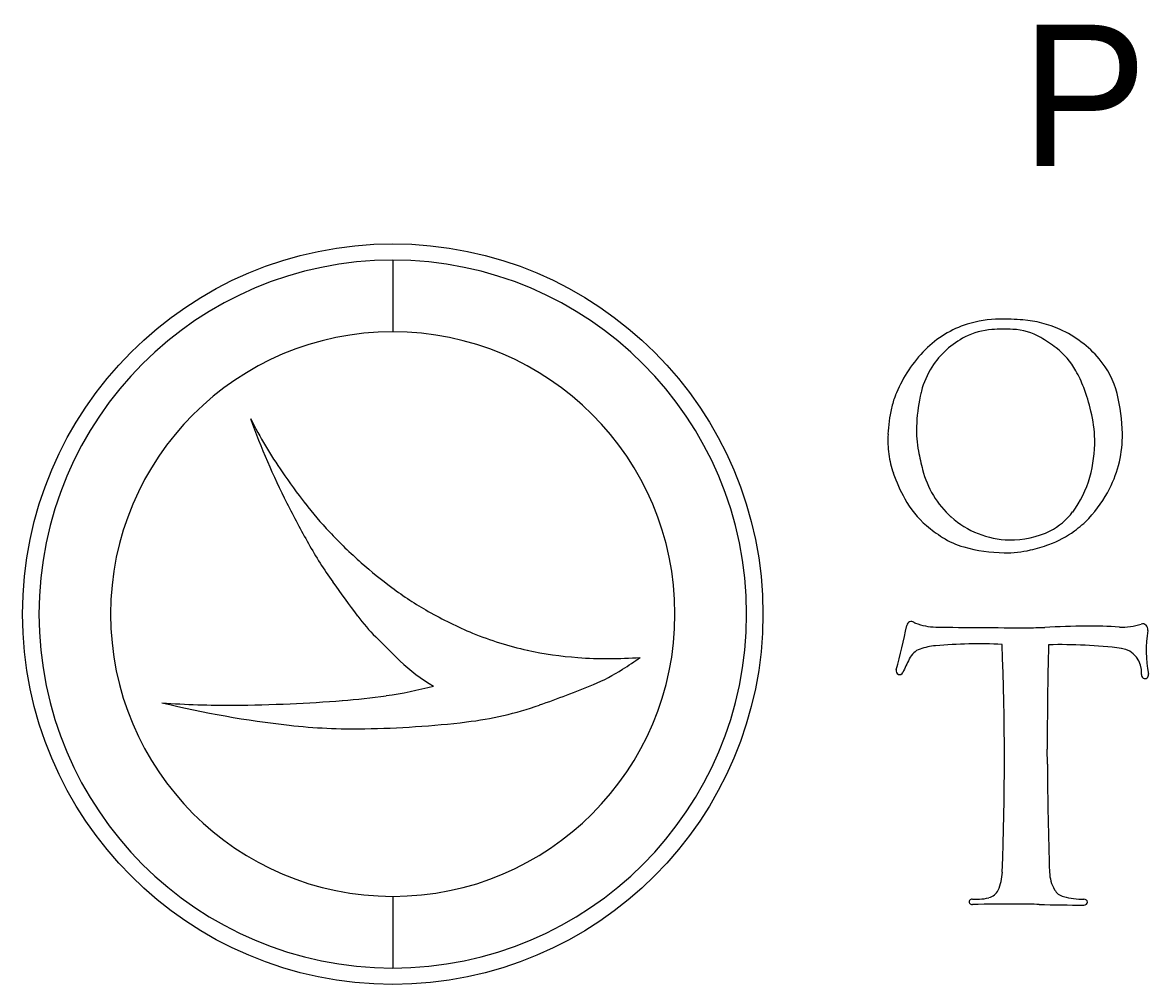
# Model space of a CAD drawing. Extents: x 0 to 34, y 0 to 22.
# Drawn here: x 25.441 to 26.561, y 2.921 to 3.874 of the extents above; entities that cross this region are included whole.
import ezdxf

# ---------------------------------------------------------------- set-up
doc = ezdxf.new("R2010")
doc.units = 0
doc.layers.add('SH_Text', color=7, linetype='Continuous')

msp = doc.modelspace()

# ---------------------------------------------------------------- linework, layer by layer
at = {"layer": 'SH_Text'}
for p, q in [((25.8076, 3.6386), (25.8076, 3.5676)), ((25.8076, 3.6386), (25.8076, 3.5676)), ((26.3057, 3.5044), (26.3057, 3.5044)), ((26.4564, 3.1392), (26.4563, 3.154)), ((25.8076, 3.0082), (25.8076, 2.9372)), ((25.8076, 3.0082), (25.8076, 2.9372))]:
    msp.add_line(p, q, dxfattribs=at)
msp.add_circle((25.8076, 3.2879), 0.3669, dxfattribs=at)
for centre, radius, start, end in [((25.8076, 3.2879), 0.3507, 90, 270), ((25.8076, 3.2879), 0.3507, 270, 90), ((26.4075, 3.4785), 0.1014, 107.613, 135.2994), ((26.4092, 3.4731), 0.107, 90.0889, 107.613), ((26.4095, 3.2833), 0.2969, 85.6243, 90.0889), ((26.4237, 3.4696), 0.1101, 65.7405, 85.6243), ((25.8076, 3.2879), 0.2797, 90, 270), ((25.8076, 3.2879), 0.2797, 270, 90), ((26.4058, 3.501), 0.0689, 93.5922, 116.7026), ((26.4141, 3.3689), 0.2013, 87.6816, 93.5922), ((26.4199, 3.5106), 0.0595, 59.809, 87.6816), ((26.4236, 3.4692), 0.1105, 40.354, 65.7405), ((26.4124, 3.4879), 0.0835, 116.7026, 147.5385), ((26.3809, 3.4436), 0.1369, 52.0865, 59.809), ((26.4316, 3.4546), 0.1354, 135.2994, 157.2066), ((26.4176, 3.4907), 0.0773, 29.7562, 52.0865), ((26.4124, 3.4879), 0.0835, 147.5385, 165.5071), ((26.4422, 3.485), 0.086, 14.436, 40.354), ((26.3878, 3.4737), 0.1115, 20.2973, 29.7562), ((26.4541, 3.4772), 0.1265, 165.5071, 167.8795), ((26.2902, 3.4376), 0.2156, 13.7527, 20.2973), ((26.3802, 3.4749), 0.0801, 158.442, 167.8164), ((26.4316, 3.4546), 0.1354, 157.2066, 158.442), ((26.4929, 3.4688), 0.1662, 167.8795, 178.2857), ((26.3643, 3.465), 0.1664, 0.6253, 14.436), ((26.4626, 3.4571), 0.1645, 167.8164, 176.8679), ((26.3747, 3.4583), 0.1286, 1.1426, 13.7527), ((26.3546, 3.7273), 0.7305, 199.6558, 206.8047), ((26.0844, 3.6941), 0.4687, 206.9644, 214.4794), ((26.405, 3.4603), 0.1067, 176.8679, 187.4835), ((26.4411, 3.4704), 0.1145, 178.2857, 190.5998), ((26.4126, 3.4655), 0.1182, 333.1433, 0.6253), ((26.3754, 3.4583), 0.1279, 344.2873, 1.1426), ((26.3907, 3.4584), 0.0923, 187.4835, 199.5864), ((26.5986, 3.4998), 0.2746, 190.5998, 194.5022), ((26.4252, 3.455), 0.0956, 194.5022, 227.8932), ((26.2654, 3.8184), 0.6883, 214.4794, 217.6878), ((26.4695, 3.4865), 0.176, 199.5864, 208.6065), ((26.3966, 3.4523), 0.1059, 323.2967, 344.2873), ((26.4056, 3.4691), 0.126, 316.7511, 333.1433), ((26.5866, 3.8445), 0.9904, 206.8047, 209.4394), ((26.0253, 3.633), 0.3849, 217.6878, 223.2241), ((26.3986, 3.4478), 0.0952, 208.6065, 229.3453), ((26.4315, 3.4263), 0.0623, 296.3448, 323.2967), ((26.4241, 3.4775), 0.1343, 229.3453, 237.7571), ((26.4203, 3.4496), 0.0882, 227.8932, 268.7516), ((26.4227, 3.453), 0.1025, 306.2827, 316.7511), ((26.0981, 3.7014), 0.4848, 223.2241, 228.4195), ((26.3952, 3.4316), 0.0801, 237.7571, 254.2366), ((26.4203, 3.449), 0.0877, 268.7516, 296.3448), ((26.425, 3.4498), 0.0986, 289.5494, 306.2827), ((26.1096, 3.5753), 0.4427, 209.4394, 215.2462), ((26.4161, 3.5055), 0.1569, 254.2366, 269.1033), ((26.4153, 3.4544), 0.1058, 269.1033, 283.3048), ((26.3991, 3.5227), 0.176, 283.3048, 289.5494), ((26.075, 3.6754), 0.45, 228.4195, 233.3994), ((26.7972, 4.0612), 1.2847, 215.2462, 217.1177), ((26.0157, 3.5955), 0.3505, 233.3994, 240.4377), ((25.9362, 3.4096), 0.2049, 217.1177, 224.7627), ((26.0429, 3.6434), 0.4056, 240.4377, 247.3582), ((27.0785, 4.5425), 1.8137, 224.7627, 225.8292), ((26.0067, 3.5566), 0.3115, 247.3582, 257.8225), ((26.0162, 3.6008), 0.3568, 257.8225, 265.9502), ((25.9298, 3.3601), 0.1652, 225.8292, 240.3301), ((26.021, 3.6683), 0.4245, 265.9502, 274.2907), ((25.832, 3.5513), 0.3776, 302.6005, 305.7894), ((25.9367, 3.3876), 0.1832, 292.3898, 302.6005), ((25.7442, 3.6102), 0.4071, 278.0351, 284.7793), ((25.5957, 4.2153), 1.0784, 289.3512, 292.3898), ((25.6998, 3.9243), 0.7244, 274.577, 278.0351), ((25.8184, 4.1926), 1.0211, 256.43, 263.6242), ((25.6445, 4.0915), 0.8939, 265.7851, 270.3528), ((25.6412, 4.6331), 1.4355, 270.3528, 272.5795), ((25.6387, 4.6886), 1.4911, 272.5795, 274.577), ((25.8416, 3.5152), 0.3364, 276.6516, 289.3512), ((25.7695, 3.7553), 0.5811, 263.6242, 271.0101), ((25.7617, 4.2003), 1.0262, 271.0101, 276.6516), ((26.4757, 3.0215), 0.0139, 208.8899, 256.1998), ((26.4932, 3.0926), 0.0872, 256.1998, 269.6084)]:
    msp.add_arc(centre, radius, start, end, dxfattribs=at)
for centre, major_axis, ratio, start_param, end_param in [((25.6078, 3.4478), (-0.0048, 0.7768), 0.935925, 4.426098, 4.484451), ((26.3216, 3.2756), (-0.00003, 0.005), 0.935925, 5.701972, 7.626044), ((26.3282, 3.2864), (-0.00005, 0.00788), 0.935925, 2.560379, 2.782597), ((26.3463, 3.3391), (-0.0004, 0.064), 0.935925, 2.782597, 3.125908), ((26.4762, 18.7336), (-0.0965, 15.4591), 0.935925, 3.125908, 3.132143), ((26.4371, 3.6847), (-0.0026, 0.4103), 0.935925, 3.132143, 3.178667), ((26.5096, 1.9137), (-0.0085, 1.3623), 0.935925, 0.004955, 0.037075), ((26.5005, 2.7547), (-0.0033, 0.5212), 0.935925, 6.220389, 6.28814), ((26.5312, 3.3394), (-0.0004, 0.0644), 0.935925, 3.078796, 3.439371), ((26.5508, 3.2727), (0.00003, -0.00555), 0.935925, 1.393395, 3.439371), ((26.6628, 3.2519), (-0.0007, 0.1158), 0.935925, 1.393395, 1.768582), ((26.3362, 3.234), (-0.0001, 0.0203), 0.935925, 0.316985, 1.084293), ((26.3509, 3.1871), (-0.0004, 0.0697), 0.935925, 0.075388, 0.316985), ((26.3887, 2.6958), (-0.0035, 0.5626), 0.935925, 6.233364, 6.358573), ((22.1012, 3.1413), (4.3126, 0), 0.815575, 6.25216, 6.316325), ((32.0096, 3.1613), (5.5533, 0), 0.815575, 3.120359, 3.143198), ((26.4696, 2.6819), (-0.0036, 0.5757), 0.935925, 6.16473, 6.298779), ((26.5272, 3.23), (-0.0002, 0.0241), 0.935925, 4.624066, 6.16473), ((26.6841, 3.0402), (-0.0027, 0.4393), 0.935925, 1.084293, 1.117953), ((26.31, 3.2317), (-0.00002, 0.00377), 0.935925, 1.284505, 4.259546), ((26.5531, 3.2278), (-0.00002, 0.0038), 0.935925, 1.482474, 4.910175), ((32.0096, 3.1613), (5.5533, 0), 0.815575, 3.146466, 3.170101), ((26.3401, 3.034), (0.0717, 0), 0.815575, 5.938269, 6.25216), ((26.5145, 3.0335), (-0.056, 0), 0.815575, 0.028508, 0.422883), ((26.382, 3.0028), (0.00316, 0), 0.815575, 1.57768, 4.734978), ((26.3804, 3.1971), (-0.2351, 0), 0.815575, 1.57768, 1.608173), ((26.388, 3.0313), (-0.0317, 0), 0.815575, 1.608173, 1.90659), ((26.3935, 3.0184), (0.0149, 0), 0.815575, 5.048183, 5.938269), ((26.4925, 3.0025), (0.0036, 0), 0.815575, 4.711475, 7.845601), ((26.4193, 1.6546), (1.6503, 0), 0.815575, 1.564879, 1.593377), ((26.4251, 2.452), (0.6726, 0), 0.815575, 1.536477, 1.564879), ((26.4937, 4.0819), (1.3271, 0), 0.815575, 4.67807, 4.711475)]:
    msp.add_ellipse(centre, major_axis=major_axis, ratio=ratio, start_param=start_param, end_param=end_param, dxfattribs=at)

# ---------------------------------------------------------------- texts
msp.add_text('PLANS PREPARED BY:', height=0.14, dxfattribs=at).set_placement((26.4304, 3.7319))

doc.saveas('drawing.dxf')
